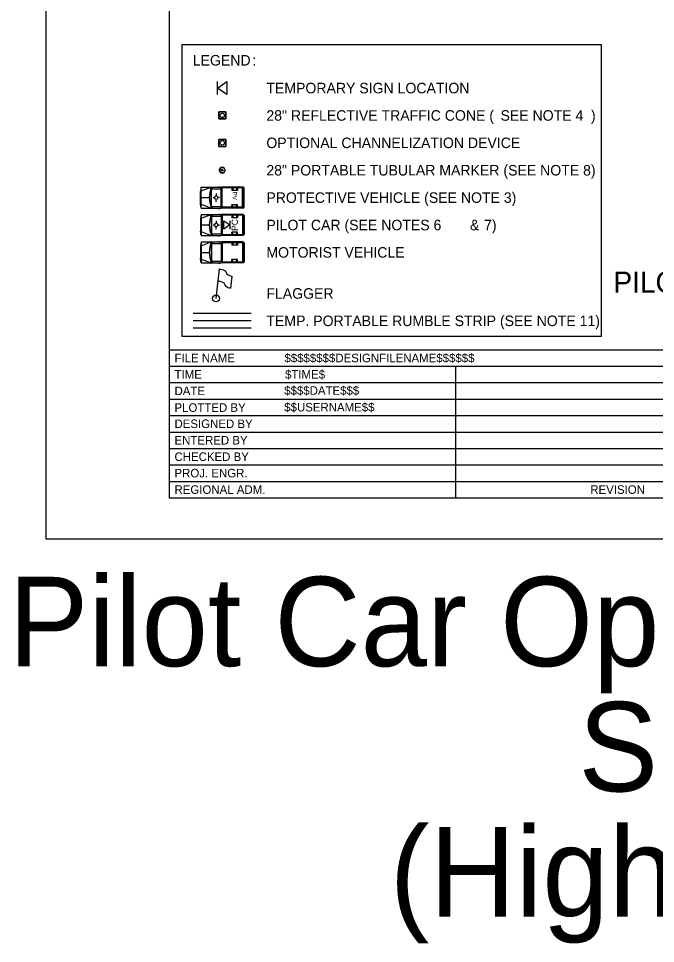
# Model space of a CAD drawing. Extents: x 99998.9 to 100095.7, y 99995 to 100010.7.
# Drawn here: x 100038.85 to 100043.7, y 99996.61 to 100003.65 of the extents above; entities that cross this region are included whole.
import ezdxf

# ---------------------------------------------------------------- set-up
doc = ezdxf.new("R2010")
doc.units = 0
for name, color, linetype in [('SH_DE_DetailHeading1Text', 7, 'Continuous'), ('SH_GI_PlotLimits', 7, 'Continuous'), ('SH_GI_SheetBorder', 7, 'Continuous'), ('SH_GI_SheetLocationText', 7, 'Continuous'), ('SH_GI_SheetTextInCells', 7, 'Continuous'), ('SH_GI_TitleBlockText', 7, 'Continuous'), ('TR_WZ_FlaggingStation', 7, 'Continuous'), ('TR_WZ_MotoristVehicle', 7, 'Continuous'), ('TR_WZ_PortableSignMountBlk-Org', 7, 'Continuous'), ('TR_WZ_PortableSignMountBlk-Wht', 7, 'Continuous'), ('TR_WZ_ProtectiveVehicle', 7, 'Continuous'), ('TR_WZ_TrafficCone', 7, 'Continuous'), ('TR_WZ_TubularMarker', 7, 'Continuous'), ('TR_WZ_WorkZoneDetails', 7, 'Continuous'), ('TR_WZ_WorkZoneTextCurrent', 7, 'Continuous')]:
    doc.layers.add(name, color=color, linetype=linetype)

msp = doc.modelspace()

# ---------------------------------------------------------------- linework, layer by layer
at = {"layer": 'SH_GI_PlotLimits'}
msp.add_lwpolyline([(100039.0625, 99999.6875), (100056.0625, 99999.6875), (100056.0625, 100010.6875), (100039.0625, 100010.6875)], close=True, dxfattribs=at)
at = {"layer": 'SH_GI_SheetBorder'}
for p, q in [((100040, 100010.375), (100040, 100000)), ((100040, 100001.1259), (100055.75, 100001.1259)), ((100040, 100001.0008), (100047.4566, 100001.0008)), ((100042.179, 100001.0008), (100042.179, 100000)), ((100040, 100000.8757), (100042.1821, 100000.8757)), ((100042.1821, 100000.8757), (100045.4466, 100000.8757)), ((100040, 100000.7506), (100042.1821, 100000.7506)), ((100042.1821, 100000.7506), (100045.4466, 100000.7506)), ((100040, 100000.6255), (100045.4466, 100000.6255)), ((100040, 100000.5004), (100045.4466, 100000.5004)), ((100040, 100000.3753), (100045.4466, 100000.3753)), ((100040, 100000.2502), (100045.4466, 100000.2502)), ((100040, 100000.1251), (100045.4466, 100000.1251)), ((100040, 100000), (100055.75, 100000))]:
    msp.add_line(p, q, dxfattribs=at)
at = {"layer": 'TR_WZ_FlaggingStation'}
for p, q in [((100040.3571, 100001.5162), (100040.3828, 100001.7409)), ((100040.3723, 100001.6497), (100040.3828, 100001.7412)), ((100040.3723, 100001.6497), (100040.3723, 100001.6497)), ((100040.4771, 100001.6869), (100040.4665, 100001.5932))]:
    msp.add_line(p, q, dxfattribs=at)
for points in [[(100040.3828, 100001.7412), (100040.3874, 100001.7402), (100040.4016, 100001.7374), (100040.4127, 100001.7341), (100040.4204, 100001.7292), (100040.4273, 100001.7254), (100040.4318, 100001.72), (100040.4352, 100001.7137), (100040.4356, 100001.7087), (100040.4399, 100001.7014), (100040.4486, 100001.6954), (100040.4585, 100001.6912), (100040.4771, 100001.6869)], [(100040.4665, 100001.5932), (100040.46, 100001.5943), (100040.4458, 100001.598), (100040.4333, 100001.6064), (100040.4281, 100001.6149), (100040.425, 100001.6231), (100040.4177, 100001.6318), (100040.4089, 100001.6368), (100040.395, 100001.6425), (100040.3723, 100001.6497)]]:
    msp.add_lwpolyline(points, dxfattribs=at)
msp.add_circle((100040.3571, 100001.5162), 0.026, dxfattribs=at)
at = {"layer": 'TR_WZ_MotoristVehicle'}
for p, q in [((100040.245, 100002.1549), (100040.2376, 100002.1226)), ((100040.2376, 100002.1226), (100040.2376, 100002.0272)), ((100040.245, 100002.1549), (100040.245, 100001.9949)), ((100040.245, 100002.1549), (100040.3962, 100002.1549)), ((100040.245, 100002.1256), (100040.3206, 100002.1549)), ((100040.3206, 100002.1549), (100040.3206, 100001.9949)), ((100040.322, 100002.1549), (100040.322, 100001.9949)), ((100040.322, 100002.1549), (100040.3316, 100002.1425)), ((100040.322, 100002.1425), (100040.3962, 100002.1425)), ((100040.3756, 100002.1571), (100040.3846, 100002.1571)), ((100040.3962, 100002.1549), (100040.3962, 100001.9949)), ((100040.5629, 100002.1549), (100040.3984, 100002.1549)), ((100040.3984, 100002.1549), (100040.3984, 100001.9949)), ((100040.5583, 100002.1485), (100040.403, 100002.1485)), ((100040.403, 100002.1485), (100040.403, 100002.0013)), ((100040.4772, 100002.1485), (100040.4772, 100002.1301)), ((100040.5212, 100002.1301), (100040.4772, 100002.1301)), ((100040.4852, 100002.1485), (100040.4852, 100002.1301)), ((100040.5124, 100002.1485), (100040.5124, 100002.1301)), ((100040.5212, 100002.1485), (100040.5212, 100002.1301)), ((100040.5583, 100002.1485), (100040.5583, 100002.0013)), ((100040.5629, 100002.1549), (100040.5629, 100001.9949)), ((100040.5671, 100002.1523), (100040.5635, 100002.1523)), ((100040.5635, 100002.1523), (100040.5635, 100001.9975)), ((100040.5706, 100002.1474), (100040.5706, 100002.0024)), ((100040.245, 100002.0749), (100040.3058, 100002.0749)), ((100040.3341, 100002.075), (100040.3442, 100002.0749)), ((100040.3582, 100002.1066), (100040.3582, 100002.0937)), ((100040.3588, 100002.0441), (100040.3586, 100002.0561)), ((100040.3695, 100002.0746), (100040.3695, 100002.0746)), ((100040.3829, 100002.0743), (100040.371, 100002.0746)), ((100040.5706, 100002.0862), (100040.5635, 100002.0831)), ((100040.5706, 100002.0636), (100040.5635, 100002.0666)), ((100040.5687, 100002.0749), (100040.5654, 100002.0749)), ((100040.5671, 100002.0771), (100040.5671, 100002.0726)), ((100040.245, 100001.9949), (100040.2376, 100002.0272)), ((100040.245, 100002.0242), (100040.3206, 100001.9949)), ((100040.245, 100001.9949), (100040.3962, 100001.9949)), ((100040.322, 100002.0073), (100040.3962, 100002.0073)), ((100040.3299, 100002.0073), (100040.322, 100001.9949)), ((100040.3756, 100001.9926), (100040.3846, 100001.9926)), ((100040.5629, 100001.9949), (100040.3984, 100001.9949)), ((100040.5583, 100002.0013), (100040.403, 100002.0013)), ((100040.4772, 100002.0013), (100040.4772, 100002.0197)), ((100040.5212, 100002.0197), (100040.4772, 100002.0197)), ((100040.4852, 100002.0013), (100040.4852, 100002.0197)), ((100040.5124, 100002.0013), (100040.5124, 100002.0197)), ((100040.5212, 100002.0013), (100040.5212, 100002.0197)), ((100040.5671, 100001.9975), (100040.5635, 100001.9975)), ((100040.245, 100001.9466), (100040.2376, 100001.9143)), ((100040.2376, 100001.9143), (100040.2376, 100001.8189)), ((100040.245, 100001.9466), (100040.245, 100001.7866)), ((100040.245, 100001.9466), (100040.3962, 100001.9466)), ((100040.245, 100001.9173), (100040.3206, 100001.9466)), ((100040.3206, 100001.9466), (100040.3206, 100001.7866)), ((100040.322, 100001.9466), (100040.322, 100001.7866)), ((100040.322, 100001.9466), (100040.3316, 100001.9342)), ((100040.322, 100001.9342), (100040.3962, 100001.9342)), ((100040.3756, 100001.9489), (100040.3846, 100001.9489)), ((100040.3962, 100001.9466), (100040.3962, 100001.7866)), ((100040.5629, 100001.9466), (100040.3984, 100001.9466)), ((100040.3984, 100001.9466), (100040.3984, 100001.7866)), ((100040.5583, 100001.9402), (100040.403, 100001.9402)), ((100040.403, 100001.9402), (100040.403, 100001.793)), ((100040.4772, 100001.9402), (100040.4772, 100001.9218)), ((100040.5212, 100001.9218), (100040.4772, 100001.9218)), ((100040.4852, 100001.9402), (100040.4852, 100001.9218)), ((100040.5124, 100001.9402), (100040.5124, 100001.9218)), ((100040.5212, 100001.9402), (100040.5212, 100001.9218)), ((100040.5583, 100001.9402), (100040.5583, 100001.793)), ((100040.5629, 100001.9466), (100040.5629, 100001.7866)), ((100040.5671, 100001.944), (100040.5635, 100001.944)), ((100040.5635, 100001.944), (100040.5635, 100001.7892)), ((100040.5706, 100001.9391), (100040.5706, 100001.7941)), ((100040.245, 100001.8666), (100040.3058, 100001.8666)), ((100040.5706, 100001.8779), (100040.5635, 100001.8749)), ((100040.5706, 100001.8553), (100040.5635, 100001.8583)), ((100040.5687, 100001.8666), (100040.5654, 100001.8666)), ((100040.5671, 100001.8689), (100040.5671, 100001.8643)), ((100040.245, 100001.7866), (100040.2376, 100001.8189)), ((100040.245, 100001.8159), (100040.3206, 100001.7866)), ((100040.245, 100001.7866), (100040.3962, 100001.7866)), ((100040.322, 100001.799), (100040.3962, 100001.799)), ((100040.3299, 100001.799), (100040.322, 100001.7866)), ((100040.3756, 100001.7843), (100040.3846, 100001.7843)), ((100040.5629, 100001.7866), (100040.3984, 100001.7866)), ((100040.5583, 100001.793), (100040.403, 100001.793)), ((100040.4772, 100001.793), (100040.4772, 100001.8114)), ((100040.5212, 100001.8114), (100040.4772, 100001.8114)), ((100040.4852, 100001.793), (100040.4852, 100001.8114)), ((100040.5124, 100001.793), (100040.5124, 100001.8114)), ((100040.5212, 100001.793), (100040.5212, 100001.8114)), ((100040.5671, 100001.7892), (100040.5635, 100001.7892))]:
    msp.add_line(p, q, dxfattribs=at)
for centre, major_axis, start_param, end_param in [((100040.4286, 100002.0749), (0, -0.1679), 4.215667, 5.208926), ((100040.5671, 100002.1474), (0, 0.00488), 4.712389, 6.283185), ((100040.5671, 100002.0024), (0, -0.00488), 0, 1.570796), ((100040.4286, 100001.8666), (0, -0.1679), 4.215667, 5.208926), ((100040.5671, 100001.9391), (0, 0.00488), 4.712389, 6.283185), ((100040.5671, 100001.7941), (0, -0.00488), 0, 1.570796)]:
    msp.add_ellipse(centre, major_axis=major_axis, ratio=0.73155, start_param=start_param, end_param=end_param, dxfattribs=at)
for centre, major_axis in [((100040.3582, 100002.0749), (0, 0.0154)), ((100040.5671, 100002.0749), (0, 0.00225)), ((100040.5671, 100001.8666), (0, 0.00225))]:
    msp.add_ellipse(centre, major_axis=major_axis, ratio=0.73155, dxfattribs=at)
at = {"layer": 'TR_WZ_PortableSignMountBlk-Org'}
msp.add_line((100040.3682, 100003.0663), (100040.3682, 100003.1663), dxfattribs=at)
msp.add_lwpolyline([(100040.3682, 100003.1162), (100040.44, 100003.1663), (100040.44, 100003.0663)], close=True, dxfattribs=at)
at = {"layer": 'TR_WZ_PortableSignMountBlk-Wht'}
msp.add_line((100040.4621, 100002.1068), (100040.4621, 100002.0428), dxfattribs=at)
msp.add_lwpolyline([(100040.4621, 100002.0749), (100040.4161, 100002.0428), (100040.4161, 100002.1068)], close=True, dxfattribs=at)
at = {"layer": 'TR_WZ_ProtectiveVehicle'}
for p, q in [((100040.245, 100002.3632), (100040.2376, 100002.3309)), ((100040.245, 100002.2032), (100040.245, 100002.3632)), ((100040.245, 100002.3632), (100040.3962, 100002.3632)), ((100040.245, 100002.3339), (100040.3206, 100002.3632)), ((100040.3206, 100002.2032), (100040.3206, 100002.3632)), ((100040.322, 100002.2032), (100040.322, 100002.3632)), ((100040.3299, 100002.3508), (100040.322, 100002.3632)), ((100040.322, 100002.3508), (100040.3962, 100002.3508)), ((100040.3756, 100002.3654), (100040.3846, 100002.3654)), ((100040.3962, 100002.2032), (100040.3962, 100002.3632)), ((100040.5629, 100002.3632), (100040.3984, 100002.3632)), ((100040.3984, 100002.2032), (100040.3984, 100002.3632)), ((100040.5583, 100002.3568), (100040.403, 100002.3568)), ((100040.403, 100002.2096), (100040.403, 100002.3568)), ((100040.4772, 100002.3568), (100040.4772, 100002.3384)), ((100040.5212, 100002.3384), (100040.4772, 100002.3384)), ((100040.4852, 100002.3568), (100040.4852, 100002.3384)), ((100040.5124, 100002.3568), (100040.5124, 100002.3384)), ((100040.5212, 100002.3568), (100040.5212, 100002.3384)), ((100040.5583, 100002.2096), (100040.5583, 100002.3568)), ((100040.5629, 100002.2032), (100040.5629, 100002.3632)), ((100040.5671, 100002.3605), (100040.5635, 100002.3605)), ((100040.5635, 100002.2058), (100040.5635, 100002.3605)), ((100040.5706, 100002.2107), (100040.5706, 100002.3557)), ((100040.2376, 100002.2355), (100040.2376, 100002.3309)), ((100040.245, 100002.2832), (100040.3058, 100002.2832)), ((100040.3341, 100002.2831), (100040.3442, 100002.2831)), ((100040.3582, 100002.2515), (100040.3582, 100002.2644)), ((100040.3588, 100002.3139), (100040.3586, 100002.3019)), ((100040.3695, 100002.2834), (100040.3695, 100002.2834)), ((100040.3829, 100002.2838), (100040.371, 100002.2835)), ((100040.5706, 100002.2944), (100040.5635, 100002.2914)), ((100040.5706, 100002.2719), (100040.5635, 100002.2749)), ((100040.5687, 100002.2832), (100040.5654, 100002.2832)), ((100040.5671, 100002.2809), (100040.5671, 100002.2854)), ((100040.245, 100002.2032), (100040.2376, 100002.2355)), ((100040.245, 100002.2325), (100040.3206, 100002.2032)), ((100040.245, 100002.2032), (100040.3962, 100002.2032)), ((100040.322, 100002.2032), (100040.3316, 100002.2156)), ((100040.322, 100002.2156), (100040.3962, 100002.2156)), ((100040.3756, 100002.2009), (100040.3846, 100002.2009)), ((100040.5629, 100002.2032), (100040.3984, 100002.2032)), ((100040.5583, 100002.2096), (100040.403, 100002.2096)), ((100040.5212, 100002.228), (100040.4772, 100002.228)), ((100040.4772, 100002.2096), (100040.4772, 100002.228)), ((100040.4852, 100002.2096), (100040.4852, 100002.228)), ((100040.5124, 100002.2096), (100040.5124, 100002.228)), ((100040.5212, 100002.2096), (100040.5212, 100002.228)), ((100040.5671, 100002.2058), (100040.5635, 100002.2058))]:
    msp.add_line(p, q, dxfattribs=at)
for centre, major_axis, start_param, end_param in [((100040.4286, 100002.2832), (0, -0.1679), 4.215852, 5.209111), ((100040.5671, 100002.3557), (0, 0.00488), 4.712389, 6.283185), ((100040.5671, 100002.2107), (0, -0.00488), 6.283185, 7.853982)]:
    msp.add_ellipse(centre, major_axis=major_axis, ratio=0.73155, start_param=start_param, end_param=end_param, dxfattribs=at)
for centre, major_axis in [((100040.3582, 100002.2832), (0, 0.0154)), ((100040.5671, 100002.2832), (0, 0.00225))]:
    msp.add_ellipse(centre, major_axis=major_axis, ratio=0.73155, dxfattribs=at)
at = {"layer": 'TR_WZ_TrafficCone'}
for points in [[(100040.3775, 100002.9347), (100040.4308, 100002.9347), (100040.4308, 100002.8813), (100040.3775, 100002.8813), (100040.3775, 100002.9347)], [(100040.3775, 100002.8813), (100040.4308, 100002.8813), (100040.4308, 100002.9347), (100040.3775, 100002.9347), (100040.3775, 100002.8813)], [(100040.3775, 100002.7264), (100040.4308, 100002.7264), (100040.4308, 100002.6731), (100040.3775, 100002.6731), (100040.3775, 100002.7264)], [(100040.3775, 100002.6731), (100040.4308, 100002.6731), (100040.4308, 100002.7264), (100040.3775, 100002.7264), (100040.3775, 100002.6731)]]:
    msp.add_lwpolyline(points, dxfattribs=at)
for centre in [(100040.4041, 100002.908), (100040.4041, 100002.6997)]:
    msp.add_circle(centre, 0.0167, dxfattribs=at)
at = {"layer": 'TR_WZ_TubularMarker'}
msp.add_lwpolyline([(100040.381, 100002.4914), (100040.3926, 100002.5114), (100040.4157, 100002.5114), (100040.4272, 100002.4914), (100040.4157, 100002.4714), (100040.3926, 100002.4714)], close=True, dxfattribs=at)
msp.add_lwpolyline([(100040.3926, 100002.4714), (100040.4157, 100002.4714), (100040.4272, 100002.4914), (100040.4157, 100002.5114), (100040.3926, 100002.5114), (100040.381, 100002.4914), (100040.3926, 100002.4714)], dxfattribs=at)
msp.add_circle((100040.4041, 100002.4914), 0.00667, dxfattribs=at)
at = {"layer": 'TR_WZ_WorkZoneDetails'}
for p, q in [((100040.6241, 100001.4008), (100040.1841, 100001.4008)), ((100040.6241, 100001.3459), (100040.1841, 100001.3459)), ((100040.6241, 100001.2903), (100040.1841, 100001.2903))]:
    msp.add_line(p, q, dxfattribs=at)
at = {"layer": 'TR_WZ_WorkZoneTextCurrent'}
msp.add_lwpolyline([(100040.1, 100003.4476), (100043.2886, 100003.4476), (100043.2886, 100001.2259), (100040.1, 100001.2259)], close=True, dxfattribs=at)

# ---------------------------------------------------------------- texts
at = {"layer": 'SH_DE_DetailHeading1Text'}
msp.add_text('PILOT CAR OPERATION FOR ALTERNATING 1-LANE, 2-WAY TRAFFIC: FLAGGER-CONTROLLED + TEMP. RUMBLE STRIPS', height=0.16, rotation=360, dxfattribs=at).set_placement((100043.3806, 100001.5606))
at = {"layer": 'SH_GI_SheetLocationText'}
for s, p in [('Pilot Car Op: Flagger + Temp Rum. Strips', (100038.7792, 99998.7191)), ('Separated Bike Lane', (100043.1141, 99997.7671)), ('(Highways, 40 mph or Less)', (100041.6785, 99996.8151))]:
    msp.add_text(s, height=0.68, dxfattribs=at).set_placement(p)
at = {"layer": 'SH_GI_SheetTextInCells'}
for s, height, p in [('FILE NAME', 0.06505, (100040.041, 100001.0308)), ('TIME', 0.06505, (100040.041, 100000.9057)), ('DATE', 0.06505, (100040.041, 100000.7806)), ('PLOTTED BY', 0.06505, (100040.041, 100000.6538)), ('DESIGNED BY', 0.065052, (100040.041, 100000.5304)), ('ENTERED BY', 0.06505, (100040.041, 100000.4053)), ('CHECKED BY', 0.06505, (100040.041, 100000.2802)), ('PROJ. ENGR.', 0.065052, (100040.041, 100000.1551)), ('REGIONAL ADM.', 0.065052, (100040.041, 100000.03)), ('REVISION', 0.06505, (100043.2048, 100000.03))]:
    msp.add_text(s, height=height, dxfattribs=at).set_placement(p)
at = {"layer": 'SH_GI_TitleBlockText'}
for s, height, p in [('$$$$$$$$DESIGNFILENAME$$$$$$', 0.065052, (100040.8775, 100001.0308)), ('$TIME$', 0.06505, (100040.882, 100000.9059)), ('$$$$DATE$$$', 0.065052, (100040.8759, 100000.7835)), ('$$USERNAME$$', 0.065052, (100040.8759, 100000.6567))]:
    msp.add_text(s, height=height, dxfattribs=at).set_placement(p)
at = {"layer": 'TR_WZ_MotoristVehicle'}
msp.add_text('PC', height=0.048, rotation=90, dxfattribs=at).set_placement((100040.5232, 100002.0301))
at = {"layer": 'TR_WZ_ProtectiveVehicle'}
msp.add_text('PV', height=0.0334, rotation=270, dxfattribs=at).set_placement((100040.4825, 100002.3285))
at = {"layer": 'TR_WZ_WorkZoneTextCurrent'}
for s, p in [('LEGEND', (100040.18, 100003.2876)), (':', (100040.6328, 100003.2876)), ('TEMPORARY SIGN LOCATION ', (100040.74, 100003.0763)), ('28" REFLECTIVE TRAFFIC CONE (', (100040.74, 100002.868)), ('SEE NOTE 4', (100042.5216, 100002.868)), (')', (100043.2099, 100002.868)), ('OPTIONAL CHANNELIZATION DEVICE', (100040.74, 100002.6597)), ('28" PORTABLE TUBULAR MARKER (SEE NOTE 8)', (100040.74, 100002.4514)), ('PROTECTIVE VEHICLE (SEE NOTE 3)', (100040.74, 100002.2432)), ('PILOT CAR (SEE NOTES 6', (100040.74, 100002.0349)), ('&', (100042.2894, 100002.0349)), ('7)', (100042.3966, 100002.0349)), ('MOTORIST VEHICLE', (100040.74, 100001.8266)), ('FLAGGER', (100040.74, 100001.5142)), ('TEMP. PORTABLE RUMBLE STRIP (SEE NOTE 11)', (100040.74, 100001.3059))]:
    msp.add_text(s, height=0.08, rotation=360, dxfattribs=at).set_placement(p)

doc.saveas('drawing.dxf')
